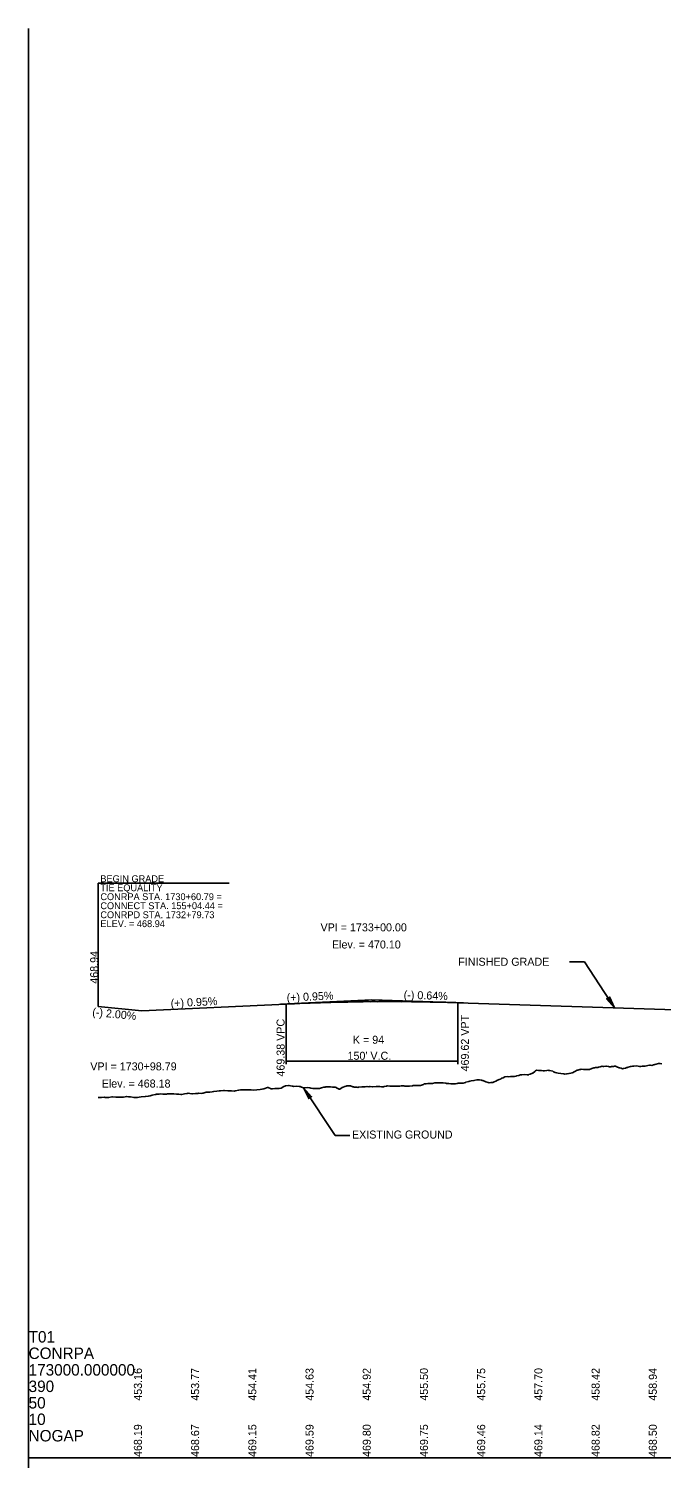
# Model space of a CAD drawing. Extents: x 2017200 to 2047700, y 854850 to 893350.
# Drawn here: x 2020500 to 2021053, y 871100 to 872350 of the extents above; entities that cross this region are included whole.
import ezdxf

# ---------------------------------------------------------------- set-up
doc = ezdxf.new("R2010")
doc.units = 0
for name, color, linetype in [('RD_DDB_GradeTX', 7, 'Continuous'), ('RD_DDB_Profile_EX', 7, 'Continuous'), ('RD_DDB_Profile_Lbl', 7, 'Continuous'), ('RD_DDB_Profile_PR', 7, 'Continuous'), ('RD_DDB_StripGrade', 7, 'Continuous'), ('RD_DDB_VCLbl', 7, 'Continuous'), ('RD_GPK_Profile_Cell', 7, 'Continuous')]:
    doc.layers.add(name, color=color, linetype=linetype)

msp = doc.modelspace()

# ---------------------------------------------------------------- linework, layer by layer
at = {"layer": 'RD_DDB_GradeTX'}
for p in [(2020720.1, 871496.7), (2020880, 871497.9)]:
    msp.add_line(p, (2020800, 871500.5), dxfattribs=at)
at = {"layer": 'RD_DDB_Profile_EX'}
msp.add_lwpolyline([(2020560.8, 871415.2), (2020562.9, 871415.2), (2020563.7, 871415.3), (2020565.9, 871415.5), (2020566.9, 871415.1), (2020568.8, 871415.3), (2020570, 871415.2), (2020572.7, 871415.7), (2020573.4, 871415.7), (2020576.3, 871415.4), (2020578.1, 871415.4), (2020579.5, 871415.5), (2020580.2, 871415.4), (2020582.8, 871415.6), (2020585.8, 871416.2), (2020587.4, 871415.7), (2020589, 871415.7), (2020592.2, 871415.1), (2020595.3, 871415.3), (2020596.7, 871415.5), (2020598.4, 871415.7), (2020602, 871416), (2020604.7, 871416.5), (2020606.1, 871416.7), (2020607.9, 871417.2), (2020610.7, 871417.8), (2020611.2, 871417.9), (2020611.7, 871418), (2020614.2, 871418.1), (2020615.4, 871418.3), (2020617.3, 871418), (2020620, 871418.2), (2020620.5, 871418.2), (2020621.5, 871418.3), (2020623.6, 871418.5), (2020625.5, 871418.3), (2020626.8, 871418.5), (2020629.3, 871418.2), (2020630, 871418.2), (2020631.2, 871418.1), (2020633.1, 871417.9), (2020634, 871417.9), (2020636.3, 871418.4), (2020638.7, 871418.8), (2020639.4, 871418.9), (2020641, 871418.6), (2020642.6, 871418.4), (2020643.3, 871418.5), (2020645.7, 871418.7), (2020648, 871418.8), (2020648.9, 871418.9), (2020650.8, 871418.8), (2020652, 871418.9), (2020652.6, 871419), (2020655.2, 871419.8), (2020657.3, 871419.9), (2020658.3, 871419.9), (2020660.5, 871420.2), (2020661.5, 871420.3), (2020662, 871420.4), (2020664.6, 871420.8), (2020666.6, 871420.9), (2020667.8, 871421), (2020670.3, 871421.3), (2020670.9, 871421.4), (2020671.3, 871421.3), (2020674.1, 871420.9), (2020675.9, 871421), (2020677.3, 871421), (2020680, 871420.8), (2020680.6, 871420.9), (2020683.6, 871421.7), (2020685.3, 871421.8), (2020686.7, 871421.9), (2020689.9, 871422), (2020693, 871421.9), (2020694.6, 871421.8), (2020696.2, 871421.7), (2020699.5, 871422), (2020702.5, 871422.3), (2020704.1, 871422.6), (2020705.6, 871422.8), (2020708.8, 871423.9), (2020709.3, 871423.8), (2020711.9, 871422.9), (2020713.2, 871422.8), (2020715.1, 871423), (2020717.9, 871423.1), (2020718.2, 871423.1), (2020719.1, 871423.2), (2020720.8, 871423.4), (2020721.4, 871423.7), (2020722.5, 871424.4), (2020724.6, 871425.3), (2020727.2, 871425.6), (2020727.7, 871425.6), (2020728.8, 871425.4), (2020730.4, 871425.1), (2020730.9, 871425.1), (2020731.8, 871424.9), (2020734, 871425), (2020736.5, 871424.8), (2020737.2, 871424.7), (2020738.6, 871424.2), (2020740.3, 871423.7), (2020741.2, 871423.7), (2020743.5, 871423.9), (2020745.8, 871423.5), (2020746.6, 871423.4), (2020748.3, 871423.2), (2020749.8, 871423.2), (2020750.5, 871423.1), (2020752.9, 871423.2), (2020754.2, 871423.2), (2020756.1, 871423.7), (2020758.1, 871424.1), (2020759.2, 871424.3), (2020759.8, 871424.4), (2020762.4, 871424.6), (2020763.7, 871424.5), (2020765.5, 871424.3), (2020767.8, 871424.1), (2020768.7, 871424), (2020769.1, 871423.7), (2020771.5, 871422.6), (2020771.9, 871422.5), (2020774, 871424), (2020775, 871424.3), (2020776.4, 871424.7), (2020777.5, 871425), (2020778.2, 871425.3), (2020778.5, 871425.3), (2020778.9, 871425.3), (2020781.3, 871425.3), (2020783.4, 871424.4), (2020783.8, 871424.4), (2020784.5, 871424.3), (2020786.2, 871424.1), (2020786.7, 871424.1), (2020787.7, 871424), (2020788.2, 871424.1), (2020788.7, 871424.1), (2020791.1, 871424.4), (2020793.2, 871424.5), (2020793.6, 871424.6), (2020794.1, 871424.6), (2020795.7, 871424.8), (2020796, 871424.8), (2020797.3, 871424.6), (2020798.2, 871424.8), (2020798.5, 871424.7), (2020800.5, 871424.6), (2020800.9, 871424.6), (2020803.7, 871424.8), (2020804.3, 871424.7), (2020805.8, 871424.8), (2020806.9, 871424.8), (2020808.4, 871424.6), (2020810.1, 871424.6), (2020810.8, 871424.7), (2020812.8, 871425.2), (2020813.3, 871425.3), (2020813.6, 871425.3), (2020815.7, 871425.1), (2020816.5, 871425.1), (2020817.8, 871425.2), (2020818.1, 871425.2), (2020819.7, 871425), (2020820.6, 871425), (2020820.9, 871425), (2020823, 871425.1), (2020824.3, 871425.1), (2020825.5, 871425.3), (2020826.2, 871425.4), (2020827.9, 871425.3), (2020828.9, 871425.2), (2020829.5, 871425.1), (2020829.8, 871425.1), (2020830.4, 871425.1), (2020832.8, 871425.2), (2020835.4, 871425.5), (2020836, 871425.6), (2020836.7, 871425.6), (2020837.7, 871425.6), (2020839.2, 871425.6), (2020840.2, 871425.7), (2020841.1, 871425.7), (2020842.6, 871425.8), (2020844.3, 871426.4), (2020845.1, 871426.7), (2020845.8, 871427), (2020846.9, 871427.1), (2020847.5, 871427.2), (2020849, 871427.5), (2020850, 871427.5), (2020851.7, 871427.4), (2020852.4, 871427.5), (2020852.9, 871427.5), (2020854.9, 871427.9), (2020855.6, 871428), (2020857.3, 871428), (2020858.9, 871428), (2020859.8, 871428), (2020861.2, 871428.1), (2020862.2, 871428), (2020864.7, 871427.6), (2020865.1, 871427.5), (2020865.5, 871427.5), (2020866, 871427.4), (2020867.1, 871427.3), (2020868.9, 871427.2), (2020869.6, 871427.1), (2020871.4, 871427.1), (2020872.5, 871427.1), (2020873, 871427.2), (2020874.5, 871427.4), (2020875.5, 871427.6), (2020876.9, 871427.7), (2020877.9, 871427.7), (2020878.9, 871427.7), (2020879.4, 871427.8), (2020879.8, 871427.8), (2020881.8, 871428.4), (2020882.2, 871428.5), (2020884.6, 871429.1), (2020885.6, 871429.4), (2020886.7, 871429.7), (2020889.2, 871430), (2020891.6, 871430.5), (2020892.3, 871430.6), (2020893.2, 871430.7), (2020894.1, 871430.6), (2020895.7, 871430.4), (2020896.5, 871430.2), (2020897, 871430.1), (2020899.1, 871429.1), (2020899.7, 871428.8), (2020901.5, 871428.3), (2020902.5, 871428), (2020903.9, 871428.2), (2020906, 871428.4), (2020906.4, 871428.6), (2020908.8, 871429.9), (2020909.3, 871430.1), (2020911.3, 871430.9), (2020912.3, 871431.3), (2020912.7, 871431.5), (2020913.7, 871432), (2020914.8, 871432.5), (2020916.2, 871433.3), (2020918.6, 871433.5), (2020919.6, 871433.4), (2020921.1, 871433.5), (2020923, 871433.5), (2020923.6, 871433.5), (2020924.6, 871433.6), (2020926, 871433.9), (2020926.5, 871434), (2020928.4, 871434.5), (2020928.9, 871434.6), (2020929.9, 871434.9), (2020930.9, 871435.1), (2020933.4, 871435.4), (2020935.8, 871435.1), (2020936.9, 871435), (2020937.3, 871435.2), (2020938.2, 871435.5), (2020940.4, 871436.4), (2020940.7, 871436.6), (2020942.5, 871438), (2020943.1, 871438.5), (2020943.9, 871439.1), (2020945.6, 871438.9), (2020946, 871438.9), (2020947.4, 871438.9), (2020947.7, 871438.9), (2020948.2, 871438.8), (2020949.9, 871438.5), (2020950.5, 871438.5), (2020950.9, 871438.6), (2020952.9, 871438.9), (2020954, 871439), (2020954.4, 871438.9), (2020955.4, 871438.7), (2020958, 871438.1), (2020958.6, 871437.7), (2020959.6, 871437.4), (2020960.3, 871437.1), (2020961.5, 871436.7), (2020962.7, 871436.5), (2020965.2, 871436.1), (2020967.6, 871435.8), (2020968.6, 871435.6), (2020970.1, 871435.8), (2020970.7, 871435.9), (2020972.2, 871436.2), (2020972.5, 871436.3), (2020973.8, 871436.6), (2020975, 871436.9), (2020975.8, 871437.1), (2020976.2, 871437.2), (2020977.4, 871438), (2020979.4, 871439.1), (2020979.9, 871439.2), (2020981.6, 871439.8), (2020982.3, 871439.8), (2020983, 871439.9), (2020984.8, 871439.8), (2020986.2, 871439.7), (2020986.9, 871439.6), (2020987.2, 871439.7), (2020989.7, 871439.8), (2020990.3, 871439.8), (2020992.2, 871440.5), (2020994, 871441), (2020994.6, 871441.2), (2020995.4, 871441.5), (2020997.1, 871441.5), (2020997.6, 871441.5), (2020998.1, 871441.6), (2020999.5, 871442), (2021001.3, 871442.5), (2021002, 871442.4), (2021002.6, 871442.4), (2021004.4, 871442.5), (2021005, 871442.5), (2021006.9, 871442.2), (2021007.7, 871442), (2021008.7, 871442.1), (2021009.3, 871442.2), (2021011.3, 871442.4), (2021011.8, 871442.5), (2021012.4, 871442.7), (2021012.8, 871442.5), (2021014.2, 871441.9), (2021016.1, 871441.1), (2021016.7, 871441), (2021017.9, 871440.7), (2021019.1, 871440.4), (2021019.9, 871440.5), (2021021.6, 871440.9), (2021022.9, 871441.3), (2021023.6, 871441.5), (2021024, 871441.6), (2021026.1, 871442.2), (2021026.5, 871442.3), (2021027.8, 871442.6), (2021028.9, 871442.7), (2021031.4, 871442.9), (2021032.7, 871442.7), (2021034, 871442.3), (2021035, 871442.4), (2021036.3, 871442.5), (2021037.6, 871442.6), (2021038.8, 871442.6), (2021041.2, 871443.1), (2021042.7, 871443.4), (2021043.6, 871443.4), (2021044.7, 871443.3), (2021046.1, 871443.8), (2021046.5, 871443.9), (2021047.2, 871444), (2021048.5, 871444.4), (2021050.4, 871444.8), (2021051, 871444.8), (2021052, 871444.9), (2021053.4, 871444.6)], dxfattribs=at)
at = {"layer": 'RD_DDB_Profile_Lbl'}
for p, q in [((2020767.8, 871381.9), (2020740.3, 871423.7)), ((2020780.6, 871381.9), (2020767.8, 871381.9))]:
    msp.add_line(p, q, dxfattribs=at)
for points in [[(2020560.8, 871494.7), (2020560.8, 871602.6), (2020675.3, 871602.6)], [(2020972.8, 871533.9), (2020985.7, 871533.9), (2021012.1, 871493.7)]]:
    msp.add_lwpolyline(points, dxfattribs=at)
for points in [[(2021012.1, 871493.7), (2021007.6, 871503.2), (2021007.3, 871501.1), (2021005.1, 871501.6)], [(2020740.3, 871423.7), (2020744.8, 871414.2), (2020745.2, 871416.3), (2020747.3, 871415.8)]]:
    msp.add_lwpolyline(points, close=True, dxfattribs=at)
at = {"layer": 'RD_DDB_Profile_PR'}
for p, q in [((2020560.8, 871494.7), (2020598.8, 871490.9)), ((2020598.8, 871490.9), (2020725, 871496.9)), ((2020875, 871498.1), (2021065, 871492))]:
    msp.add_line(p, q, dxfattribs=at)
msp.add_spline([(2020725, 871496.9), (2020728, 871497.1), (2020731, 871497.2), (2020734, 871497.3), (2020737, 871497.5), (2020740, 871497.6), (2020743, 871497.7), (2020746, 871497.8), (2020749, 871497.9), (2020752, 871498), (2020755, 871498.1), (2020758, 871498.2), (2020761, 871498.3), (2020764, 871498.4), (2020767, 871498.5), (2020770, 871498.5), (2020773, 871498.6), (2020776, 871498.7), (2020779, 871498.7), (2020782, 871498.8), (2020785, 871498.8), (2020788, 871498.9), (2020791, 871498.9), (2020794, 871499), (2020797, 871499), (2020800, 871499), (2020803, 871499), (2020806, 871499), (2020809, 871499.1), (2020812, 871499.1), (2020815, 871499.1), (2020818, 871499.1), (2020821, 871499.1), (2020824, 871499), (2020827, 871499), (2020830, 871499), (2020833, 871499), (2020836, 871498.9), (2020839, 871498.9), (2020842, 871498.9), (2020845, 871498.8), (2020848, 871498.8), (2020851, 871498.7), (2020854, 871498.7), (2020857, 871498.6), (2020860, 871498.5), (2020863, 871498.5), (2020866, 871498.4), (2020869, 871498.3), (2020872, 871498.2), (2020875, 871498.1)], degree=3, dxfattribs=at)
at = {"layer": 'RD_DDB_VCLbl'}
for p, q in [((2020725, 871444.4), (2020725, 871496.9)), ((2020875, 871444.4), (2020875, 871498.1)), ((2020725, 871446.9), (2020875, 871446.9))]:
    msp.add_line(p, q, dxfattribs=at)
at = {"layer": 'RD_GPK_Profile_Cell'}
for q in [(2020500, 872350), (2022500, 871100), (2020500, 869850)]:
    msp.add_line((2020500, 871100), q, dxfattribs=at)

# ---------------------------------------------------------------- texts
at = {"layer": 'RD_DDB_GradeTX'}
for s, rotation, p in [('(+) 0.95%', 2.7316, (2020725.7, 871499)), ('(-) 0.64%', 358.1722, (2020827.7, 871501.6)), ('(+) 0.95%', 2.7316, (2020624.3, 871494.1)), ('(-) 2.00%', 354.289, (2020555.4, 871486.7))]:
    msp.add_text(s, height=7, rotation=rotation, dxfattribs=at).set_placement(p)
at = {"layer": 'RD_DDB_Profile_Lbl'}
for s, height, rotation, p in [('BEGIN GRADE', 6, 360, (2020562.7, 871603.5)), ('TIE EQUALITY', 6, 360, (2020562.7, 871595.6)), ('CONRPA STA. 1730+60.79 =', 6, 360, (2020562.7, 871587.8)), ('CONNECT STA. 155+04.44 =', 6, 360, (2020562.7, 871579.9)), ('CONRPD STA. 1732+79.73', 6, 360, (2020562.7, 871572)), ('ELEV. = 468.94', 6, 360, (2020562.7, 871564.2)), ('468.94', 7, 90, (2020560.8, 871514.7))]:
    msp.add_text(s, height=height, rotation=rotation, dxfattribs=at).set_placement(p)
for s, p in [('VPI = 1733+00.00', (2020755.1, 871560.5)), ('Elev. = 470.10', (2020765.1, 871545.5)), ('FINISHED GRADE', (2020875.5, 871530.4)), ('VPI = 1730+98.79', (2020553.9, 871438.9)), ('Elev. = 468.18', (2020563.9, 871423.9)), ('EXISTING GROUND', (2020782.6, 871379.3))]:
    msp.add_text(s, height=7, dxfattribs=at).set_placement(p)
at = {"layer": 'RD_DDB_StripGrade'}
for s, p in [('469.38 VPC', (2020723.7, 871433.5)), ('469.62 VPT', (2020884.8, 871438)), ('453.16', (2020599, 871150)), ('453.77', (2020649, 871150)), ('454.41', (2020699, 871150)), ('454.63', (2020749, 871150)), ('454.92', (2020799, 871150)), ('455.50', (2020849, 871150)), ('455.75', (2020899, 871150)), ('457.70', (2020949, 871150)), ('458.42', (2020999, 871150)), ('458.94', (2021049, 871150)), ('468.19', (2020599, 871100.8)), ('468.67', (2020649, 871100.8)), ('469.15', (2020699, 871100.8)), ('469.59', (2020749, 871100.8)), ('469.80', (2020799, 871100.8)), ('469.75', (2020849, 871100.8)), ('469.46', (2020899, 871100.8)), ('469.14', (2020949, 871100.8)), ('468.82', (2020999, 871100.8)), ('468.50', (2021049, 871100.8))]:
    msp.add_text(s, height=7, rotation=90, dxfattribs=at).set_placement(p)
at = {"layer": 'RD_DDB_VCLbl'}
for s, p in [('K = 94', (2020783.4, 871462.2)), ("150' V.C.", (2020778.7, 871448.2))]:
    msp.add_text(s, height=7, dxfattribs=at).set_placement(p)
at = {"layer": 'RD_GPK_Profile_Cell'}
for s, p in [('T01', (2020500, 871200.9)), ('CONRPA', (2020500, 871186.5)), ('173000.000000', (2020500, 871172)), ('390', (2020500, 871157.6)), ('50', (2020500, 871143.2)), ('10', (2020500, 871128.8)), ('NOGAP', (2020500, 871114.4))]:
    msp.add_text(s, height=10, dxfattribs=at).set_placement(p)

doc.saveas('drawing.dxf')
